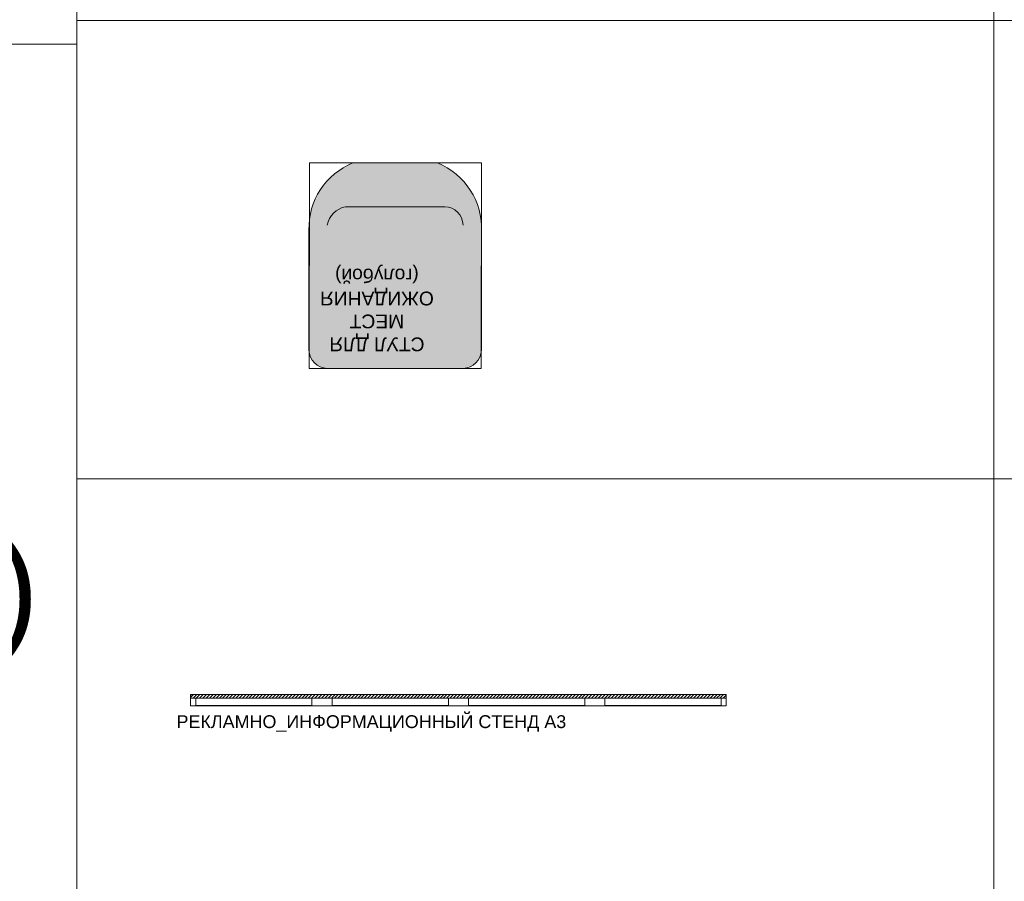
# Model space of a CAD drawing. Header units: millimetres. Extents: x -714384 to 30604203, y -92609 to 65084.
# Tile 457 of 656: x -66161 to -63476, y -50207 to -47858. Entities that reach past the tile are written whole.
import ezdxf
from ezdxf import colors
from ezdxf.entities.mleader import LeaderData, LeaderLine
from ezdxf.math import Vec2, Vec3

# ---------------------------------------------------------------- set-up
doc = ezdxf.new("R2010")
doc.units = ezdxf.units.MM
doc.layers.get('0').update_dxf_attribs({"lineweight": 0})
doc.layers.add('06_АР_Мебель', color=4, linetype='Continuous', lineweight=9)
doc.layers.add('17_АР_Текст', color=235, linetype='Continuous', lineweight=0)
doc.layers.add('1. ПОДЛОЖКА', color=7, linetype='Continuous', lineweight=0, true_color=0x9b9292)
doc.styles.add('_ТЕКСТОВЫЙ', font='arial.ttf', dxfattribs={"width": 0.8})
doc.styles.add('HVAC_AEP', font='arial.ttf')
doc.styles.get("Standard").update_dxf_attribs({"font": 'arial.ttf'})

# ---------------------------------------------------------------- blocks, each defined once
blk = doc.blocks.new('*T195')
at = {"color": 0, "linetype": 'ByBlock', "lineweight": -2, "transparency": 16777216}
for p, q in [((0, 0), (8500, 0)), ((0, 0), (0, -27939.33333333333)), ((8500, 0), (8500, -27939.33333333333)), ((0, -469.6666666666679), (8500, -469.6666666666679)), ((4500, -469.6666666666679), (4500, -27939.33333333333)), ((0, -4969.666666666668), (8500, -4969.666666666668)), ((0, -9469.666666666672), (8500, -9469.666666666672)), ((0, -13269.66666666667), (8500, -13269.66666666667)), ((0, -16669.66666666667), (8500, -16669.66666666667)), ((0, -20469.66666666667), (8500, -20469.66666666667)), ((0, -24269.66666666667), (8500, -24269.66666666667)), ((0, -26370.40563892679), (8500, -26370.40563892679)), ((0, -27939.33333333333), (8500, -27939.33333333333))]:
    blk.add_line(p, q, dxfattribs=at)
at = {"color": 0, "lineweight": 15, "transparency": 16777216, "style": 'HVAC_AEP'}
for s, insert, char_height, width, attachment_point in [('{\\H0.83333x;\\C256;Готовые блоки (Барьеры, АРМ, Почтальоны)}', (4250, -234.8333333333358), 300, 8497, 5), ('{\\fCalibri|b0|i0|c204|p34;\\C256;Группа блоков 1200\\P\\PПо невозможности разместить стандартный барьер для приёма посылок, применить откидную столешницу для МГН}', (4550, -2719.666666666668), 250, 3900, 4), ('{\\fCalibri|b0|i0|c204|p34;\\C256;Группа блоков 1400\\P\\PПо невозможности разместить стандартный барьер для приёма посылок, применить откидную столешницу для МГН}', (4550, -7219.666666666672), 250, 3900, 4), ('{\\fCalibri|b0|i0|c204|p34;\\C256;Группа блоков \\P\\PПочта банк 1400}', (4550, -11369.66666666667), 250, 3900, 4), ('{\\fCalibri|b0|i0|c204|p34;\\C256;Группа блоков \\P\\PПочта банк 1200}', (4550, -14969.66666666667), 250, 3900, 4), ('{\\C256;ГРУППА МЕБЕЛИ ЦСУ (ЦЕНТР СОЦИАЛЬНЫХ УСЛУГ)\\P\\PЕсли не помещается в кабинете можно установить в клиентском зале }', (4550, -18569.66666666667), 250, 3900, 4), ('{\\C256;ГРУППА МЕБЕЛИ ЦСУ (ЦЕНТР СОЦИАЛЬНЫХ УСЛУГ)\\P\\P\\fCalibri|b0|i0|c204|p34;Если нет места на стол 1400 ставим выноску на стол МГН 1200}', (4550, -22369.66666666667), 250, 3900, 4), ('Группа блоков АРМ\\P^JНАЧ.ОПС^JСортировщик', (4550, -25320.03615279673), 250, 3900, 4), ('{\\fCalibri|b0|i0|c204|p34;\\C256;Группа блоков \\P\\PПочтальоны}', (4550, -27154.86948613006), 250, 3900, 4)]:
    blk.add_mtext(s, dxfattribs=dict(at, insert=insert, char_height=char_height, width=width, attachment_point=attachment_point))
blk = doc.blocks.new('_Dot')
at = {"color": 0, "linetype": 'ByBlock', "lineweight": -2}
blk.add_line((-0.5, 0), (-1, 0), dxfattribs=at)
at = {"color": 0, "linetype": 'ByBlock', "const_width": 0.5}
blk.add_lwpolyline([(-0.25, 0, 1), (0.25, 0, 1)], format="xyb", close=True, dxfattribs=at)
blk = doc.blocks.new('*T197')
at = {"color": 0, "linetype": 'ByBlock', "lineweight": -2, "transparency": 16777216}
for p, q in [((0, 0), (6500, 0)), ((0, 0), (0, -14269.66666666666)), ((6500, 0), (6500, -14269.66666666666)), ((0, -469.6666666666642), (6500, -469.6666666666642)), ((2500, -469.6666666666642), (2500, -14269.66666666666)), ((0, -1735.196452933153), (6500, -1735.196452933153)), ((0, -2985.196452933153), (6500, -2985.196452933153)), ((0, -4235.196452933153), (6500, -4235.196452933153)), ((0, -5485.196452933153), (6500, -5485.196452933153)), ((0, -6735.196452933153), (6500, -6735.196452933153)), ((0, -7985.196452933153), (6500, -7985.196452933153)), ((0, -9235.196452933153), (6500, -9235.196452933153)), ((0, -10335.19645293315), (6500, -10335.19645293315)), ((0, -11435.19645293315), (6500, -11435.19645293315)), ((0, -12535.19645293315), (6500, -12535.19645293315)), ((0, -14269.66666666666), (6500, -14269.66666666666))]:
    blk.add_line(p, q, dxfattribs=at)
at = {"color": 0, "lineweight": 15, "transparency": 16777216, "style": 'HVAC_AEP'}
for s, insert, char_height, width, attachment_point in [('Клиентский зал', (3250, -234.8333333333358), 300, 6497, 5), ('Стол для заполнения^Jдокументов/МГН', (2550, -1102.431559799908), 250, 3900, 4), ('Стеллаж пристенный^J2250 х 665 х 500', (2550, -2360.196452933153), 250, 3900, 4), ('Стеллаж пристенный^J2250 х 1000 х 500', (2550, -3610.196452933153), 250, 3900, 4), ('Стеллаж островной^J1550 х 1000 х 1000', (2550, -4860.196452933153), 250, 3900, 4), ('Стеллаж пристенный^Jугловой^J2250 х 1000 х 500', (2550, -6110.196452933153), 250, 3900, 4), ('Стул для мест^Jожидания (голубой)', (2550, -7360.196452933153), 250, 3900, 4), ('Рекламно^Jинформационный^Jстенд А3', (2550, -8610.196452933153), 250, 3900, 4), ('Информационный^Jстенд А4', (2550, -9785.196452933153), 250, 3900, 4), ('Стойка поворотная^Jдля ГЖП', (2550, -10885.19645293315), 250, 3900, 4), ('Стойка поворотная^Jдля открыток', (2550, -11985.19645293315), 250, 3900, 4), ('Банкомат', (2550, -13402.4315597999), 250, 3900, 4)]:
    blk.add_mtext(s, dxfattribs=dict(at, insert=insert, char_height=char_height, width=width, attachment_point=attachment_point))
blk = doc.blocks.new('Рекламно-информационный стенд А3')
at = {"layer": '06_АР_Мебель'}
h = blk.add_hatch(dxfattribs=at)
h.set_pattern_fill('ANSI31', color=256, scale=2)
h.set_pattern_definition([(45, (-19881.27647358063, -29620.09309433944), (-4.490128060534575, 4.490128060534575), [])])
h.paths.add_polyline_path([(1496.5, 0), (1496.5, -10), (36.5000000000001, -10), (36.5000000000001, 0)])
for points in [[(1496.5, -10), (36.5000000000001, -10), (36.5000000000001, 0), (1496.5, 0)], [(50.00000000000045, -10), (367.0000000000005, -10), (367.0000000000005, -30), (50.00000000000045, -30)], [(422.0000000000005, -10), (739.0000000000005, -10), (739.0000000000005, -30), (422.0000000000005, -30)], [(794.0000000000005, -10), (1111, -10), (1111, -30), (794.0000000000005, -30)], [(1166, -10), (1483, -10), (1483, -30), (1166, -30)]]:
    blk.add_lwpolyline(points, close=True, dxfattribs=at)
at = {"layer": '1. ПОДЛОЖКА'}
blk.add_lwpolyline([(1496.5, 0), (36.10978615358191, 0), (36.10978615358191, -31.54846905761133), (1496.5, -31.54846905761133)], close=True, dxfattribs=at)
at = {"flags": 1}
for tag, p in [('КОД_ОБОРУДОВАНИЯ', (43.914895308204, 111.3692927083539)), ('ДОП_ИНФОРМАЦИЯ', (43.914895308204, 59.21471415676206)), ('ДОГОВОР', (49.03330290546, 9.233953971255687))]:
    blk.add_attdef(tag, p, '', height=25, dxfattribs=at)
at = {"layer": '06_АР_Мебель', "lineweight": 0, "insert": (529.0395753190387, -56.8995155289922), "char_height": 35, "attachment_point": 2}
blk.add_mtext_dynamic_manual_height_columns('{\\C7;РЕКЛАМНО_ИНФОРМАЦИОННЫЙ СТЕНД А3}', width=1139.681254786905, gutter_width=12.5, heights=[0], dxfattribs=at)
blk = doc.blocks.new('Стул для клиентов голубой')
at = {"layer": '06_АР_Мебель', "transparency": 33554508}
h = blk.add_hatch(color=162, dxfattribs=at)
h.dxf.hatch_style = 1
edge = h.paths.add_edge_path()
edge.add_arc((-184.8229429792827, 509.8229429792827), 50.17736940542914, 90.20217562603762, 179.7978243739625, ccw=False)
edge.add_line((-185, 560), (185, 560))
edge.add_arc((185, 510), 50, 0, 90, ccw=False)
edge.add_line((235, 510), (235, 182.9367912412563))
edge.add_arc((44.7973054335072, 176.8368820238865), 190.3004832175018, -68.31833268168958, 1.8368788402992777, ccw=False)
edge.add_line((115.1037138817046, 0), (-115.1037138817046, 0))
edge.add_arc((-44.15573395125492, 177.4081137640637), 191.0687171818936, 177.2225499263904, 248.2028407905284, ccw=False)
edge.add_line((-235, 186.6666666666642), (-235, 510))
at = {"layer": '06_АР_Мебель'}
for points in [[(-235, 510, -0.4121480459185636), (-185, 560), (185, 560, -0.4142135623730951), (235, 510), (235, 182.9367912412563, -0.316043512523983), (115.1037138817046, 0), (-115.1037138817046, 0, -0.3200077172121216), (-235, 186.6666666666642), (-235, 510)], [(185, 169.4350291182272, -0.3159935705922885), (135, 119.4350291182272), (-135, 119.4350291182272, -0.4142135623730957), (-185, 169.4350291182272, -0.9999999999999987)]]:
    blk.add_lwpolyline(points, format="xyb", dxfattribs=at)
at = {"layer": '1. ПОДЛОЖКА'}
blk.add_lwpolyline([(-234.5071366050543, 560), (234.5071366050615, 560), (234.0142732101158, 0), (-235, 0)], close=True, dxfattribs=at)
at = {"flags": 1}
for tag, p in [('КОД_ОБОРУДОВАНИЯ', (-151.0489313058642, 707.3317879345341)), ('ДОП_ИНФОРМАЦИЯ', (-117.4157130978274, 655.1772093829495)), ('ДОГОВОР', (63.66156064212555, 602.079197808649))]:
    blk.add_attdef(tag, p, '', height=25, dxfattribs=at)
at = {"layer": '06_АР_Мебель', "insert": (49.8404815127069, 395.1068439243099), "char_height": 37.5, "attachment_point": 5}
blk.add_mtext_dynamic_manual_height_columns('{\\C7;СТУЛ ДЛЯ\\PМЕСТ ОЖИДАНИЯ\\P(голубой)}', width=348.4047053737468, gutter_width=12.5, heights=[353.238243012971], dxfattribs=at)

msp = doc.modelspace()

# ---------------------------------------------------------------- block references
for name, p in [('*T195', (-74504.52991571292, -27455.10537215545)), ('*T197', (-66004.52991571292, -41124.77203882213)), ('Рекламно-информационный стенд А3', (-65730.65139675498, -49697.31678731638))]:
    msp.add_blockref(name, p)
at = {"rotation": 180}
msp.add_blockref('Стул для клиентов голубой', (-65136.70440747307, -48248.36610538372), dxfattribs=at)

# ---------------------------------------------------------------- leaders
at = {"layer": '17_АР_Текст', "lineweight": 18}
ml = msp.add_multileader_mtext('Standard', dxfattribs=at)
ml.set_content('ЦСУ оборудование:\\PМонитор 23,8"\\PСистемный блок (с комплектующими)\\PИсточник бесперебойного питания\\PМышь, клавиатура\\PWeb-камера\\PМФУ лазерный', color=256, style='_ТЕКСТОВЫЙ')
ml.set_leader_properties(lineweight=0)
ml.set_arrow_properties(name='DOT')
ml.build(insert=Vec2(0, 0))
ml.multileader.update_dxf_attribs({"text_left_attachment_type": 6, "text_right_attachment_type": 6, "dogleg_length": 0.3600000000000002, "arrow_head_size": 50, "scale": 100})
ctx = ml.context
ctx.base_point, ctx.scale, ctx.char_height, ctx.arrow_head_size, ctx.landing_gap_size, ctx.plane_origin = Vec3(-74068.29152371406, -49557.0427603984), 100, 200, 50, 100, Vec3(-68828.30775664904, -44334.07486417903)
ctx.left_attachment, ctx.right_attachment, ctx.attachment_type = 6, 6, 2
notes = []
notes.append((ctx, [(1, (1, 1, 0), (-74104.29152371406, -49557.0427603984), (1, 0), 36.00000000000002, [(0, [(-74104.29152371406, -48496.40411232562)], 0, [])])]))
ctx.mtext.insert, ctx.mtext.width, ctx.mtext.defined_height, ctx.mtext.flow_direction = Vec3(-73968.29152371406, -49301.51752165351), 5220.323782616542, 815.5168005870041, 5
for ctx, leaders in notes:
    for number, flags, end, landing, length, lines in leaders:
        leader = LeaderData()
        leader.index, (leader.has_last_leader_line, leader.has_dogleg_vector, leader.attachment_direction) = number, flags
        leader.last_leader_point, leader.dogleg_vector, leader.dogleg_length = Vec3(end), Vec3(landing), length
        for number, points, colour, breaks in lines:
            line = LeaderLine()
            line.index, line.vertices, line.color, line.breaks = number, Vec3.list(points), colors.encode_raw_color(colour), breaks
            leader.lines.append(line)
        ctx.leaders.append(leader)

doc.saveas('drawing.dxf')
